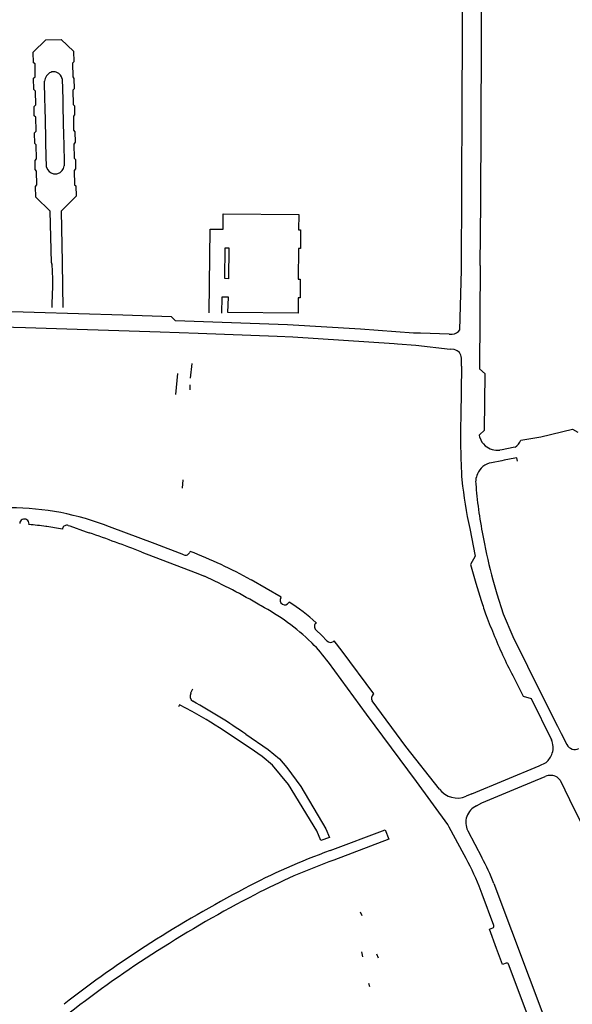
# Model space of a CAD drawing. Extents: x 148869 to 161638, y 453607 to 469810.
# Tile 930 of 1056: x 159133.62 to 159135.41, y 459852.45 to 459855.64. Entities that reach past the tile are written whole.
import ezdxf

# ---------------------------------------------------------------- set-up
doc = ezdxf.new("R2010")
doc.units = 0
doc.layers.add('LKI_V01_KANTRIJWEG', color=252, linetype='CONTINUOUS')

msp = doc.modelspace()

# ---------------------------------------------------------------- linework, layer by layer
at = {"layer": 'LKI_V01_KANTRIJWEG'}
for p, q in [((159133.7023, 459855.3826), (159133.7011, 459855.4419)), ((159133.7023, 459855.3826), (159133.7011, 459855.4419)), ((159133.7585, 459855.4498), (159133.7599, 459855.3834)), ((159133.7585, 459855.4498), (159133.7599, 459855.3834)), ((159133.7028, 459855.3594), (159133.7023, 459855.3826)), ((159133.7028, 459855.3594), (159133.7023, 459855.3826)), ((159133.7599, 459855.3834), (159133.7604, 459855.3595)), ((159133.7599, 459855.3834), (159133.7604, 459855.3595)), ((159133.7048, 459855.2624), (159133.7028, 459855.3594)), ((159133.7048, 459855.2624), (159133.7028, 459855.3594)), ((159133.7604, 459855.3595), (159133.7625, 459855.2626)), ((159133.7604, 459855.3595), (159133.7625, 459855.2626)), ((159133.7052, 459855.2402), (159133.7048, 459855.2624)), ((159133.7052, 459855.2402), (159133.7048, 459855.2624)), ((159133.7625, 459855.2626), (159133.763, 459855.2414)), ((159133.7625, 459855.2626), (159133.763, 459855.2414)), ((159133.7071, 459855.1634), (159133.7052, 459855.2402)), ((159133.7071, 459855.1634), (159133.7052, 459855.2402)), ((159133.7297, 459855.1425), (159133.7309, 459855.1422)), ((159133.7297, 459855.1425), (159133.7309, 459855.1422)), ((159133.7239, 459854.8537), (159133.7242, 459854.8493)), ((159133.7239, 459854.8537), (159133.7242, 459854.8493)), ((159135.1121, 459854.8448), (159135.1106, 459854.5101)), ((159135.1121, 459854.8448), (159135.1106, 459854.5101)), ((159135.0467, 459854.6364), (159135.0522, 459854.8305)), ((159135.0467, 459854.6364), (159135.0522, 459854.8305)), ((159134.4552, 459854.6163), (159134.5053, 459854.6144)), ((159134.4552, 459854.6163), (159134.5053, 459854.6144)), ((159134.5053, 459854.6144), (159134.8343, 459854.5921)), ((159134.5053, 459854.6144), (159134.8343, 459854.5921)), ((159135.0126, 459854.623), (159135.0223, 459854.6229)), ((159135.0126, 459854.623), (159135.0223, 459854.6229)), ((159134.8344, 459854.5924), (159134.8443, 459854.5918)), ((159134.8344, 459854.5924), (159134.8443, 459854.5918)), ((159134.8443, 459854.5918), (159134.9044, 459854.5868)), ((159134.8443, 459854.5918), (159134.9044, 459854.5868)), ((159134.9044, 459854.5868), (159135.0152, 459854.5742)), ((159134.9044, 459854.5868), (159135.0152, 459854.5742)), ((159135.0284, 459854.5727), (159135.0152, 459854.5742)), ((159135.0284, 459854.5727), (159135.0152, 459854.5742)), ((159135.0518, 459854.519), (159135.0521, 459854.5449)), ((159135.0518, 459854.519), (159135.0521, 459854.5449)), ((159134.1785, 459854.5282), (159134.1731, 459854.4798)), ((159134.1785, 459854.5282), (159134.1731, 459854.4798)), ((159135.0518, 459854.519), (159135.0499, 459854.3587)), ((159135.0518, 459854.519), (159135.0499, 459854.3587)), ((159134.1314, 459854.4949), (159134.1253, 459854.4271)), ((159134.1314, 459854.4949), (159134.1253, 459854.4271)), ((159134.172, 459854.4589), (159134.1716, 459854.4427)), ((159134.172, 459854.4589), (159134.1716, 459854.4427)), ((159135.1115, 459854.2875), (159135.1106, 459854.297)), ((159135.1115, 459854.2875), (159135.1106, 459854.297)), ((159135.2263, 459854.2565), (159135.2193, 459854.2551)), ((159135.2263, 459854.2565), (159135.2193, 459854.2551)), ((159135.1837, 459854.2485), (159135.1764, 459854.2473)), ((159135.1837, 459854.2485), (159135.1764, 459854.2473)), ((159135.2193, 459854.2551), (159135.1837, 459854.2485)), ((159135.2193, 459854.2551), (159135.1837, 459854.2485)), ((159135.1826, 459854.2128), (159135.149, 459854.2064)), ((159135.1826, 459854.2128), (159135.149, 459854.2064)), ((159135.19, 459854.2142), (159135.1826, 459854.2128)), ((159135.19, 459854.2142), (159135.1826, 459854.2128)), ((159135.2251, 459854.2208), (159135.19, 459854.2142)), ((159135.2251, 459854.2208), (159135.19, 459854.2142)), ((159135.2318, 459854.2221), (159135.2251, 459854.2208)), ((159135.2318, 459854.2221), (159135.2251, 459854.2208)), ((159135.234, 459854.2108), (159135.2318, 459854.2221)), ((159135.234, 459854.2108), (159135.2318, 459854.2221)), ((159134.1489, 459854.1508), (159134.1469, 459854.124)), ((159134.1489, 459854.1508), (159134.1469, 459854.124)), ((159133.6504, 459854.0056), (159133.6505, 459854.008)), ((159133.6504, 459854.0056), (159133.6505, 459854.008)), ((159133.7777, 459854.0032), (159133.7824, 459854.0015)), ((159133.7777, 459854.0032), (159133.7824, 459854.0015)), ((159133.7824, 459854.0015), (159133.8361, 459853.9826)), ((159133.7824, 459854.0015), (159133.8361, 459853.9826)), ((159133.7081, 459853.9999), (159133.705, 459854)), ((159133.7081, 459853.9999), (159133.705, 459854)), ((159133.7593, 459853.9927), (159133.7589, 459853.9905)), ((159133.7593, 459853.9927), (159133.7589, 459853.9905)), ((159133.8361, 459853.9826), (159133.8458, 459853.9792)), ((159133.8361, 459853.9826), (159133.8458, 459853.9792)), ((159134.1729, 459853.9191), (159134.1721, 459853.9167)), ((159134.1729, 459853.9191), (159134.1721, 459853.9167)), ((159134.4936, 459853.7549), (159134.4924, 459853.753)), ((159134.4936, 459853.7549), (159134.4924, 459853.753)), ((159134.4025, 459853.7426), (159134.3988, 459853.745)), ((159134.4025, 459853.7426), (159134.3988, 459853.745)), ((159134.5679, 459853.622), (159134.5659, 459853.6235)), ((159134.5679, 459853.622), (159134.5659, 459853.6235)), ((159134.7447, 459853.3919), (159134.6206, 459853.5599)), ((159134.7447, 459853.3919), (159134.6206, 459853.5599)), ((159134.1807, 459853.4723), (159134.1744, 459853.4598)), ((159134.1807, 459853.4723), (159134.1744, 459853.4598)), ((159135.2782, 459853.4427), (159135.3436, 459853.3088)), ((159135.2782, 459853.4427), (159135.3436, 459853.3088)), ((159135.0861, 459853.1333), (159135.0677, 459853.1255)), ((159135.0861, 459853.1333), (159135.0677, 459853.1255)), ((159134.6128, 459853.0201), (159134.6248, 459852.9926)), ((159134.6128, 459853.0201), (159134.6248, 459852.9926)), ((159135.0723, 459853.0142), (159135.1184, 459852.9271)), ((159135.0723, 459853.0142), (159135.1184, 459852.9271)), ((159135.119, 459852.8087), (159135.1092, 459852.8348)), ((159135.119, 459852.8087), (159135.1092, 459852.8348)), ((159135.1565, 459852.8433), (159135.3286, 459852.3863)), ((159135.1565, 459852.8433), (159135.3286, 459852.3863)), ((159135.1572, 459852.7071), (159135.119, 459852.8087)), ((159135.1572, 459852.7071), (159135.119, 459852.8087)), ((159134.7239, 459852.7518), (159134.7293, 459852.7395)), ((159134.7239, 459852.7518), (159134.7293, 459852.7395)), ((159134.7284, 459852.6216), (159134.7316, 459852.6056)), ((159134.7284, 459852.6216), (159134.7316, 459852.6056)), ((159134.7772, 459852.6156), (159134.7819, 459852.6025)), ((159134.7772, 459852.6156), (159134.7819, 459852.6025)), ((159135.2743, 459852.3954), (159135.2043, 459852.5817)), ((159135.2743, 459852.3954), (159135.2043, 459852.5817)), ((159134.7511, 459852.5206), (159134.7536, 459852.5096)), ((159134.7511, 459852.5206), (159134.7536, 459852.5096))]:
    msp.add_line(p, q, dxfattribs=at)
for points in [[(159135.0522, 459854.8305), (159135.0545, 459855.3655), (159135.0566, 459855.8195)], [(159135.0522, 459854.8305), (159135.0545, 459855.3655), (159135.0566, 459855.8195)], [(159135.1169, 459855.8195), (159135.1133, 459855.0504), (159135.1119, 459854.8448)], [(159135.1169, 459855.8195), (159135.1133, 459855.0504), (159135.1119, 459854.8448)], [(159133.7239, 459854.8537), (159133.7196, 459855.0216), (159133.6724, 459855.0663), (159133.6718, 459855.1008), (159133.6757, 459855.1064), (159133.6751, 459855.1513), (159133.6708, 459855.1562), (159133.6703, 459855.1854), (159133.6745, 459855.1903), (159133.6739, 459855.2356), (159133.6693, 459855.2405), (159133.6687, 459855.2747), (159133.6733, 459855.28), (159133.6726, 459855.3261), (159133.6677, 459855.3301), (159133.6671, 459855.3602), (159133.6721, 459855.3657), (159133.6715, 459855.4098), (159133.6661, 459855.4156), (159133.6655, 459855.4516), (159133.6708, 459855.4563), (159133.6702, 459855.4983), (159133.6646, 459855.5022), (159133.664, 459855.5362), (159133.7045, 459855.5764), (159133.7545, 459855.5773), (159133.7947, 459855.5395), (159133.7953, 459855.5049), (159133.7915, 459855.5007), (159133.7922, 459855.4565)], [(159133.7239, 459854.8537), (159133.7196, 459855.0216), (159133.6724, 459855.0663), (159133.6718, 459855.1008), (159133.6757, 459855.1064), (159133.6751, 459855.1513), (159133.6708, 459855.1562), (159133.6703, 459855.1854), (159133.6745, 459855.1903), (159133.6739, 459855.2356), (159133.6693, 459855.2405), (159133.6687, 459855.2747), (159133.6733, 459855.28), (159133.6726, 459855.3261), (159133.6677, 459855.3301), (159133.6671, 459855.3602), (159133.6721, 459855.3657), (159133.6715, 459855.4098), (159133.6661, 459855.4156), (159133.6655, 459855.4516), (159133.6708, 459855.4563), (159133.6702, 459855.4983), (159133.6646, 459855.5022), (159133.664, 459855.5362), (159133.7045, 459855.5764), (159133.7545, 459855.5773), (159133.7947, 459855.5395), (159133.7953, 459855.5049), (159133.7915, 459855.5007), (159133.7922, 459855.4565)], [(159133.7922, 459855.4565), (159133.7963, 459855.4513), (159133.7969, 459855.4177), (159133.7929, 459855.4133), (159133.7937, 459855.3666), (159133.7979, 459855.3626), (159133.7984, 459855.3337), (159133.7943, 459855.3293), (159133.7951, 459855.2832), (159133.7994, 459855.2783), (159133.8, 459855.2443), (159133.7959, 459855.2388), (159133.7966, 459855.1933), (159133.801, 459855.189), (159133.8016, 459855.158), (159133.7973, 459855.1528), (159133.7981, 459855.1069), (159133.8026, 459855.1029), (159133.8032, 459855.0693), (159133.7552, 459855.0215), (159133.7582, 459854.8565)], [(159133.7922, 459855.4565), (159133.7963, 459855.4513), (159133.7969, 459855.4177), (159133.7929, 459855.4133), (159133.7937, 459855.3666), (159133.7979, 459855.3626), (159133.7984, 459855.3337), (159133.7943, 459855.3293), (159133.7951, 459855.2832), (159133.7994, 459855.2783), (159133.8, 459855.2443), (159133.7959, 459855.2388), (159133.7966, 459855.1933), (159133.801, 459855.189), (159133.8016, 459855.158), (159133.7973, 459855.1528), (159133.7981, 459855.1069), (159133.8026, 459855.1029), (159133.8032, 459855.0693), (159133.7552, 459855.0215), (159133.7582, 459854.8565)], [(159133.763, 459855.2414), (159133.7645, 459855.1743), (159133.764, 459855.1684)], [(159133.763, 459855.2414), (159133.7645, 459855.1743), (159133.764, 459855.1684)], [(159134.2345, 459854.6922), (159134.2352, 459854.7836), (159134.2379, 459854.9631), (159134.2794, 459854.9626), (159134.2799, 459855.0126), (159134.5245, 459855.0108), (159134.5242, 459854.9611), (159134.5299, 459854.9607), (159134.5299, 459854.9007), (159134.5238, 459854.9004), (159134.5231, 459854.8009), (159134.5295, 459854.8005), (159134.5293, 459854.7408), (159134.5232, 459854.7403), (159134.5229, 459854.6905), (159134.2952, 459854.6928), (159134.2965, 459854.7424), (159134.2751, 459854.7427), (159134.2748, 459854.6911)], [(159134.2345, 459854.6922), (159134.2352, 459854.7836), (159134.2379, 459854.9631), (159134.2794, 459854.9626), (159134.2799, 459855.0126), (159134.5245, 459855.0108), (159134.5242, 459854.9611), (159134.5299, 459854.9607), (159134.5299, 459854.9007), (159134.5238, 459854.9004), (159134.5231, 459854.8009), (159134.5295, 459854.8005), (159134.5293, 459854.7408), (159134.5232, 459854.7403), (159134.5229, 459854.6905), (159134.2952, 459854.6928), (159134.2965, 459854.7424), (159134.2751, 459854.7427), (159134.2748, 459854.6911)], [(159134.2971, 459854.8025), (159134.2848, 459854.803), (159134.2861, 459854.9027), (159134.2986, 459854.9026), (159134.2971, 459854.8025)], [(159134.2971, 459854.8025), (159134.2848, 459854.803), (159134.2861, 459854.9027), (159134.2986, 459854.9026), (159134.2971, 459854.8025)], [(159133.7239, 459854.8537), (159133.7239, 459854.8493), (159133.7242, 459854.8493)], [(159133.7239, 459854.8537), (159133.7239, 459854.8493), (159133.7242, 459854.8493)], [(159133.7242, 459854.8493), (159133.7267, 459854.8019), (159133.7262, 459854.7778), (159133.7248, 459854.7207), (159133.7249, 459854.7101), (159133.7249, 459854.7092)], [(159133.7242, 459854.8493), (159133.7267, 459854.8019), (159133.7262, 459854.7778), (159133.7248, 459854.7207), (159133.7249, 459854.7101), (159133.7249, 459854.7092)], [(159133.7582, 459854.8565), (159133.7592, 459854.7772), (159133.7603, 459854.7088)], [(159133.7582, 459854.8565), (159133.7592, 459854.7772), (159133.7603, 459854.7088)], [(159135.0126, 459854.623), (159134.9195, 459854.6262), (159134.897, 459854.6265), (159134.7249, 459854.6385), (159134.4883, 459854.6532), (159134.1248, 459854.6664), (159134.1126, 459854.6792), (159133.955, 459854.6839), (159133.5226, 459854.6974), (159133.4905, 459854.6977)], [(159135.0126, 459854.623), (159134.9195, 459854.6262), (159134.897, 459854.6265), (159134.7249, 459854.6385), (159134.4883, 459854.6532), (159134.1248, 459854.6664), (159134.1126, 459854.6792), (159133.955, 459854.6839), (159133.5226, 459854.6974), (159133.4905, 459854.6977)], [(159133.4811, 459854.6484), (159133.6387, 459854.6439), (159134.0753, 459854.6301), (159134.1983, 459854.6257), (159134.4552, 459854.6163)], [(159133.4811, 459854.6484), (159133.6387, 459854.6439), (159134.0753, 459854.6301), (159134.1983, 459854.6257), (159134.4552, 459854.6163)], [(159135.1106, 459854.297), (159135.1264, 459854.3119), (159135.1293, 459854.4942), (159135.1106, 459854.5101)], [(159135.1106, 459854.297), (159135.1264, 459854.3119), (159135.1293, 459854.4942), (159135.1106, 459854.5101)], [(159135.2443, 459854.2794), (159135.3088, 459854.2904), (159135.412, 459854.3146), (159135.4287, 459854.3051)], [(159135.2443, 459854.2794), (159135.3088, 459854.2904), (159135.412, 459854.3146), (159135.4287, 459854.3051)], [(159134.1522, 459853.9079), (159134.059, 459853.9438), (159133.911, 459853.9984)], [(159134.1522, 459853.9079), (159134.059, 459853.9438), (159133.911, 459853.9984)], [(159135.0787, 459853.9936), (159135.0966, 459853.904), (159135.0818, 459853.8769), (159135.0984, 459853.8159), (159135.1159, 459853.7598)], [(159135.0787, 459853.9936), (159135.0966, 459853.904), (159135.0818, 459853.8769), (159135.0984, 459853.8159), (159135.1159, 459853.7598)], [(159134.0161, 459853.917), (159134.0163, 459853.9169), (159134.189, 459853.8508), (159134.2188, 459853.8384)], [(159134.0161, 459853.917), (159134.0163, 459853.9169), (159134.189, 459853.8508), (159134.2188, 459853.8384)], [(159134.4665, 459853.7687), (159134.4675, 459853.7707), (159134.37, 459853.8267)], [(159134.4665, 459853.7687), (159134.4675, 459853.7707), (159134.37, 459853.8267)], [(159135.1538, 459853.8271), (159135.1664, 459853.7816), (159135.1875, 459853.7168), (159135.2182, 459853.6431), (159135.3133, 459853.4515), (159135.3637, 459853.3526), (159135.3748, 459853.3288), (159135.3935, 459853.2931)], [(159135.1538, 459853.8271), (159135.1664, 459853.7816), (159135.1875, 459853.7168), (159135.2182, 459853.6431), (159135.3133, 459853.4515), (159135.3637, 459853.3526), (159135.3748, 459853.3288), (159135.3935, 459853.2931)], [(159134.6159, 459853.6293), (159134.5996, 459853.6467), (159134.5805, 459853.6651)], [(159134.6159, 459853.6293), (159134.5996, 459853.6467), (159134.5805, 459853.6651)], [(159134.7662, 459853.4559), (159134.7684, 459853.4571), (159134.6654, 459853.5955), (159134.6392, 459853.6292), (159134.6372, 459853.6276)], [(159134.7662, 459853.4559), (159134.7684, 459853.4571), (159134.6654, 459853.5955), (159134.6392, 459853.6292), (159134.6372, 459853.6276)], [(159135.2232, 459853.5083), (159135.2523, 459853.4501), (159135.2782, 459853.4427)], [(159135.2232, 459853.5083), (159135.2523, 459853.4501), (159135.2782, 459853.4427)], [(159134.9804, 459853.1488), (159134.8715, 459853.2869), (159134.7627, 459853.4347)], [(159134.9804, 459853.1488), (159134.8715, 459853.2869), (159134.7627, 459853.4347)], [(159134.1791, 459853.4), (159134.1382, 459853.4215), (159134.1348, 459853.4159)], [(159134.1791, 459853.4), (159134.1382, 459853.4215), (159134.1348, 459853.4159)], [(159135.0608, 459852.9361), (159135.0125, 459853.0259), (159135.0075, 459853.0344), (159134.9058, 459853.1736), (159134.7447, 459853.3919)], [(159135.0608, 459852.9361), (159135.0125, 459853.0259), (159135.0075, 459853.0344), (159134.9058, 459853.1736), (159134.7447, 459853.3919)], [(159134.5829, 459853.0137), (159134.4911, 459853.1642), (159134.4401, 459853.2267), (159134.4056, 459853.2542), (159134.3676, 459853.2812), (159134.2967, 459853.3277)], [(159134.5829, 459853.0137), (159134.4911, 459853.1642), (159134.4401, 459853.2267), (159134.4056, 459853.2542), (159134.3676, 459853.2812), (159134.2967, 459853.3277)], [(159134.3536, 459853.3267), (159134.4256, 459853.2772), (159134.4626, 459853.2467), (159134.4866, 459853.2192), (159134.5316, 459853.1576), (159134.6128, 459853.0201)], [(159134.3536, 459853.3267), (159134.4256, 459853.2772), (159134.4626, 459853.2467), (159134.4866, 459853.2192), (159134.5316, 459853.1576), (159134.6128, 459853.0201)], [(159135.0861, 459853.1333), (159135.3043, 459853.2239), (159135.326, 459853.2354)], [(159135.0861, 459853.1333), (159135.3043, 459853.2239), (159135.326, 459853.2354)], [(159135.1005, 459853.0946), (159135.1184, 459853.1039), (159135.2344, 459853.1528), (159135.3238, 459853.1899)], [(159135.1005, 459853.0946), (159135.1184, 459853.1039), (159135.2344, 459853.1528), (159135.3238, 459853.1899)], [(159135.3719, 459853.1775), (159135.4026, 459853.1155), (159135.4389, 459853.0404), (159135.4834, 459852.9513), (159135.51, 459852.8958), (159135.5344, 459852.846), (159135.5649, 459852.795), (159135.649, 459852.651), (159135.6644, 459852.623)], [(159135.3719, 459853.1775), (159135.4026, 459853.1155), (159135.4389, 459853.0404), (159135.4834, 459852.9513), (159135.51, 459852.8958), (159135.5344, 459852.846), (159135.5649, 459852.795), (159135.649, 459852.651), (159135.6644, 459852.623)], [(159134.6248, 459852.9926), (159134.5965, 459852.9824), (159134.5829, 459853.0137)], [(159134.6248, 459852.9926), (159134.5965, 459852.9824), (159134.5829, 459853.0137)], [(159134.6262, 459852.9495), (159134.8044, 459853.0171), (159134.8169, 459852.9863), (159134.6388, 459852.919)], [(159134.6262, 459852.9495), (159134.8044, 459853.0171), (159134.8169, 459852.9863), (159134.6388, 459852.919)], [(159135.1967, 459852.5851), (159135.1854, 459852.5807), (159135.1657, 459852.6325), (159135.1429, 459852.6948), (159135.154, 459852.6994)], [(159135.1967, 459852.5851), (159135.1854, 459852.5807), (159135.1657, 459852.6325), (159135.1429, 459852.6948), (159135.154, 459852.6994)]]:
    msp.add_lwpolyline(points, dxfattribs=at)
for centre, radius, start, end in [((159133.733, 459855.4411), 0.0319, 110.8362, 178.5271), ((159133.733, 459855.4411), 0.0319, 110.8362, 178.5271), ((159133.7313, 459855.4496), 0.0234, 96.7138, 114.4789), ((159133.7313, 459855.4496), 0.0234, 96.7138, 114.4789), ((159133.7293, 459855.4446), 0.0282, 65.3706, 91.3907), ((159133.7293, 459855.4446), 0.0282, 65.3706, 91.3907), ((159133.7295, 459855.4428), 0.0298, 13.6498, 67.1638), ((159133.7295, 459855.4428), 0.0298, 13.6498, 67.1638), ((159133.7349, 459855.1709), 0.0288, 194.9899, 259.688), ((159133.7349, 459855.1709), 0.0288, 194.9899, 259.688), ((159133.7353, 459855.1709), 0.0288, 286.642, 354.9934), ((159133.7353, 459855.1709), 0.0288, 286.642, 354.9934), ((159133.7351, 459855.1683), 0.0264, 260.7869, 288.688), ((159133.7351, 459855.1683), 0.0264, 260.7869, 288.688), ((159135.0215, 459854.6532), 0.0303, 271.5914, 326.3542), ((159135.0215, 459854.6532), 0.0303, 271.5914, 326.3542), ((159135.0233, 459854.5443), 0.0288, 1.0975, 79.6901), ((159135.0233, 459854.5443), 0.0288, 1.0975, 79.6901), ((159137.4051, 459854.2939), 2.3561, 178.4248, 183.4943), ((159137.4051, 459854.2939), 2.3561, 178.4248, 183.4943), ((159135.1646, 459854.3036), 0.0555, 196.8211, 229.4898), ((159135.1646, 459854.3036), 0.0555, 196.8211, 229.4898), ((159135.1694, 459854.3119), 0.065, 231.004, 276.182), ((159135.1694, 459854.3119), 0.065, 231.004, 276.182), ((159135.2067, 459854.2908), 0.0393, 298.7856, 343.1093), ((159135.2067, 459854.2908), 0.0393, 298.7856, 343.1093), ((159135.1585, 459854.1481), 0.0591, 99.2508, 158.33), ((159135.1585, 459854.1481), 0.0591, 99.2508, 158.33), ((159135.167, 459854.1426), 0.069, 156.7701, 191.0809), ((159135.167, 459854.1426), 0.069, 156.7701, 191.0809), ((159136.6206, 459854.3231), 1.5768, 186.2909, 192.0643), ((159136.6206, 459854.3231), 1.5768, 186.2909, 192.0643), ((159136.3762, 459854.2276), 1.2807, 184.3992, 192.0571), ((159136.3762, 459854.2276), 1.2807, 184.3992, 192.0571), ((159133.5916, 459853.1983), 0.8615, 68.2443, 90.1182), ((159133.5916, 459853.1983), 0.8615, 68.2443, 90.1182), ((159133.6354, 459854.0087), 0.0151, 357.4973, 177.573), ((159133.6354, 459854.0087), 0.0151, 357.4973, 177.573), ((159133.6118, 459853.3607), 0.6461, 81.7096, 86.5784), ((159133.6118, 459853.3607), 0.6461, 81.7096, 86.5784), ((159133.7734, 459853.9893), 0.0146, 73.06, 166.3157), ((159133.7734, 459853.9893), 0.0146, 73.06, 166.3157), ((159133.4797, 459852.6258), 1.393, 78.4377, 80.5616), ((159133.4797, 459852.6258), 1.393, 78.4377, 80.5616), ((159131.8907, 459848.3636), 5.9462, 69.05744, 70.80465), ((159131.8907, 459848.3636), 5.9462, 69.05744, 70.80465), ((159136.5366, 459854.209), 1.4347, 189.9932, 195.4383), ((159136.5366, 459854.209), 1.4347, 189.9932, 195.4383), ((159134.1578, 459853.9222), 0.0153, 248.6758, 339.0353), ((159134.1578, 459853.9222), 0.0153, 248.6758, 339.0353), ((159133.6077, 459852.4566), 1.5678, 60.9105, 68.8719), ((159133.6077, 459852.4566), 1.5678, 60.9105, 68.8719), ((159133.3999, 459852.04), 1.976, 59.6345, 65.517), ((159133.3999, 459852.04), 1.976, 59.6345, 65.517), ((159134.4794, 459853.7609), 0.0151, 148.7767, 328.7767), ((159134.4794, 459853.7609), 0.0151, 148.7767, 328.7767), ((159134.1404, 459853.2035), 0.6548, 47.7316, 57.3539), ((159134.1404, 459853.2035), 0.6548, 47.7316, 57.3539), ((159135.9958, 459854.033), 0.9213, 197.2548, 200.4535), ((159135.9958, 459854.033), 0.9213, 197.2548, 200.4535), ((159134.0661, 459853.1095), 0.7169, 45.8049, 62.0195), ((159134.0661, 459853.1095), 0.7169, 45.8049, 62.0195), ((159134.5911, 459853.6765), 0.0156, 131.7279, 227.0785), ((159134.5911, 459853.6765), 0.0156, 131.7279, 227.0785), ((159136.1036, 459854.0619), 1.0325, 199.8621, 203.8874), ((159136.1036, 459854.0619), 1.0325, 199.8621, 203.8874), ((159134.2066, 459853.2615), 0.5104, 35.7823, 44.9285), ((159134.2066, 459853.2615), 0.5104, 35.7823, 44.9285), ((159134.6274, 459853.6392), 0.0152, 220.8948, 310.2253), ((159134.6274, 459853.6392), 0.0152, 220.8948, 310.2253), ((159136.2687, 459854.0821), 1.1926, 201.5614, 208.7577), ((159136.2687, 459854.0821), 1.1926, 201.5614, 208.7577), ((159134.1922, 459853.4505), 0.02, 152.5369, 238.4372), ((159134.1922, 459853.4505), 0.02, 152.5369, 238.4372), ((159133.1708, 459851.6141), 2.0813, 55.3687, 60.9422), ((159133.1708, 459851.6141), 2.0813, 55.3687, 60.9422), ((159134.7756, 459853.4435), 0.0156, 126.8453, 214.1776), ((159134.7756, 459853.4435), 0.0156, 126.8453, 214.1776), ((159133.628, 459852.3719), 1.1665, 55.024, 61.8066), ((159133.628, 459852.3719), 1.1665, 55.024, 61.8066), ((159135.2928, 459853.2837), 0.0566, 341.0883, 26.2877), ((159135.2928, 459853.2837), 0.0566, 341.0883, 26.2877), ((159135.4196, 459853.3066), 0.0293, 207.4131, 296.0088), ((159135.4196, 459853.3066), 0.0293, 207.4131, 296.0088), ((159135.2858, 459853.2847), 0.0636, 309.2462, 342.3559), ((159135.2858, 459853.2847), 0.0636, 309.2462, 342.3559), ((159135.3395, 459853.1545), 0.0387, 85.467, 113.9033), ((159135.3395, 459853.1545), 0.0387, 85.467, 113.9033), ((159135.3411, 459853.1536), 0.0395, 57.8702, 87.9448), ((159135.3411, 459853.1536), 0.0395, 57.8702, 87.9448), ((159135.3334, 459853.1479), 0.0486, 37.5224, 53.7212), ((159135.3334, 459853.1479), 0.0486, 37.5224, 53.7212), ((159135.0391, 459853.1938), 0.074, 217.4684, 292.6998), ((159135.0391, 459853.1938), 0.074, 217.4684, 292.6998), ((159135.1258, 459853.0406), 0.0597, 115.1097, 206.2124), ((159135.1258, 459853.0406), 0.0597, 115.1097, 206.2124), ((159135.299, 459851.0583), 2.0073, 109.5849, 118.2573), ((159135.299, 459851.0583), 2.0073, 109.5849, 118.2573), ((159135.2839, 459851.1005), 1.9295, 109.5318, 117.8508), ((159135.2839, 459851.1005), 1.9295, 109.5318, 117.8508), ((159134.1985, 459852.4616), 0.9842, 22.2825, 28.8202), ((159134.1985, 459852.4616), 0.9842, 22.2825, 28.8202), ((159134.5514, 459852.6187), 0.6455, 20.3604, 28.5368), ((159134.5514, 459852.6187), 0.6455, 20.3604, 28.5368), ((159136.2132, 459849.259), 4.0253, 117.5936, 122.589), ((159136.2132, 459849.259), 4.0253, 117.5936, 122.589), ((159136.0343, 459849.5768), 3.6276, 117.0879, 122.8374), ((159136.0343, 459849.5768), 3.6276, 117.0879, 122.8374), ((159135.1509, 459852.7052), 0.00657, 298.191, 16.4098), ((159135.1509, 459852.7052), 0.00657, 298.191, 16.4098), ((159135.8457, 459849.8083), 3.3646, 122.3547, 128.217), ((159135.8457, 459849.8083), 3.3646, 122.3547, 128.217), ((159135.9222, 459849.6903), 3.4716, 122.2978, 128.0808), ((159135.9222, 459849.6903), 3.4716, 122.2978, 128.0808), ((159135.1982, 459852.5782), 0.00706, 29.259, 102.4842), ((159135.1982, 459852.5782), 0.00706, 29.259, 102.4842)]:
    msp.add_arc(centre, radius, start, end, dxfattribs=at)

doc.saveas('drawing.dxf')
